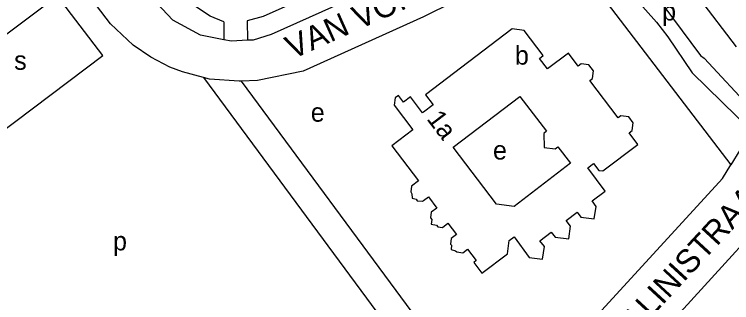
# Model space of a CAD drawing. Extents: x 159294 to 161936, y 384538 to 386517.
# Drawn here: x 160412.8 to 160565.7, y 385318.7 to 385380.2 of the extents above; entities that cross this region are included whole.
import ezdxf

# ---------------------------------------------------------------- set-up
doc = ezdxf.new("R2010")
doc.units = 0
for name, color, linetype in [('BLT_Basislijn', 7, 'Continuous'), ('BLT_Bebouwing', 7, 'Continuous'), ('BLT_Centroide', 7, 'Continuous'), ('BLT_Huisnummer_reeks', 7, 'Continuous'), ('BLT_Straatnaam', 7, 'Continuous')]:
    doc.layers.add(name, color=color, linetype=linetype)

msp = doc.modelspace()

# ---------------------------------------------------------------- linework, layer by layer
at = {"layer": 'BLT_Basislijn'}
for p, q in [((160522.37, 385405.14), (160465.78, 385379.78)), ((160566.74, 385373.27), (160549.43, 385395.99)), ((160530.66, 385393.85), (160565.49, 385348.1)), ((160465.78, 385379.78), (160462.42, 385378.86)), ((160457.42, 385378.66), (160457.45, 385374.81)), ((160462.42, 385378.86), (160462.46, 385374.69)), ((160453.07, 385366.76), (160522.19, 385273.08)), ((160461.14, 385365.98), (160518.57, 385288.1)), ((160569.96, 385355.38), (160565.49, 385348.1))]:
    msp.add_line(p, q, dxfattribs=at)
for points in [[(160457.45, 385374.81), (160452.44, 385375.76), (160446.55, 385378.99), (160441.97, 385383.9), (160422.1, 385409.92)], [(160524.02, 385403.11), (160523.5, 385402.35), (160520.26, 385399.62), (160467.52, 385375.93), (160463.7, 385374.75), (160462.46, 385374.69)], [(160536.63, 385395.6), (160544.99, 385383.91), (160549.7, 385378.57)], [(160457.42, 385378.66), (160454.48, 385379.86), (160450.93, 385382.23), (160441.43, 385394.45)], [(160530.66, 385393.85), (160526.58, 385392.46), (160519.56, 385389.45), (160500, 385379.71), (160474.32, 385368.14), (160464.61, 385366.09), (160461.14, 385365.98)], [(160543.23, 385392.86), (160559.04, 385371.44), (160559.83, 385370.9), (160570.17, 385359.77)], [(160453.07, 385366.76), (160448.61, 385367.99), (160445.92, 385368.99), (160441.85, 385371.1), (160438.08, 385373.65), (160433.26, 385378.19), (160425.22, 385388.8)], [(160421.97, 385384.2), (160399.63, 385367.36), (160409.26, 385354.58), (160431.6, 385371.42), (160421.97, 385384.2)], [(160549.7, 385378.57), (160552.12, 385375.42), (160557.29, 385367.72), (160569.96, 385355.38)], [(160462.46, 385374.69), (160459.04, 385374.51), (160457.45, 385374.81)], [(160461.14, 385365.98), (160460.7, 385365.96), (160454.36, 385366.41), (160453.07, 385366.76)], [(160518.57, 385288.1), (160518.69, 385292.74), (160519.86, 385296.14), (160521.32, 385298.56), (160523.97, 385301.7), (160563.77, 385345.18), (160565.49, 385348.1)], [(160578.3, 385342.47), (160532.7, 385292.36), (160531.3, 385289.81), (160548.08, 385259.76), (160549.53, 385257.91)]]:
    msp.add_lwpolyline(points, dxfattribs=at)
at = {"layer": 'BLT_Bebouwing'}
for points in [[(160500, 385340.49), (160501.04, 385341.27), (160502.85, 385338.89), (160501.66, 385337.99), (160501.5, 385336.82), (160501.8, 385336.43), (160501.66, 385335.41), (160502.74, 385335.26), (160503.02, 385334.89), (160504.01, 385334.75), (160505.18, 385335.64), (160507.01, 385333.24), (160505.89, 385332.4), (160505.73, 385331.2), (160505.94, 385330.93), (160505.87, 385330.03), (160506.83, 385329.78), (160507.11, 385329.52), (160508.38, 385329.34), (160509.41, 385330.12), (160511.25, 385327.69), (160510.71, 385327.28), (160512.44, 385324.99), (160517.91, 385329.14), (160518.29, 385331.93), (160519.35, 385332.73), (160522.53, 385328.35), (160525.39, 385327.96), (160525.76, 385330.65), (160524.8, 385331.91), (160527.24, 385333.76), (160528.06, 385332.68), (160530.95, 385332.29), (160531.32, 385335), (160530.4, 385336.21), (160532.76, 385337.99), (160533.56, 385336.94), (160536.4, 385336.55), (160536.84, 385339.25), (160535.97, 385340.4), (160538.76, 385342.52), (160535.02, 385347.45), (160536.24, 385348.38), (160537.36, 385346.92), (160538.25, 385346.8), (160545.72, 385352.46), (160543.82, 385354.96), (160544.48, 385355.47), (160544.71, 385357.11), (160543.78, 385358.33), (160542.05, 385358.56), (160541.5, 385358.15), (160535.46, 385366.11), (160536, 385366.52), (160536.22, 385368.16), (160535.22, 385369.48), (160533.63, 385369.7), (160532.97, 385369.2), (160530.89, 385371.94), (160526.44, 385368.57), (160524.73, 385370.83), (160525.52, 385371.42), (160521.44, 385376.78), (160518.88, 385377.14), (160500.39, 385363.05), (160502.03, 385360.89), (160500, 385359.36), (160499.8, 385359.2), (160497.2, 385362.61), (160495.75, 385361.52), (160494.68, 385362.93), (160493.97, 385362.39), (160493.76, 385360.85), (160497.74, 385355.6), (160493.26, 385352.2), (160498.93, 385344.72), (160497.44, 385343.59), (160497.27, 385342.38), (160497.54, 385341.94), (160497.56, 385340.99), (160498.41, 385340.79), (160498.67, 385340.46), (160499.77, 385340.33), (160500, 385340.49)], [(160525.74, 385351.82), (160528.09, 385351.5), (160528.67, 385351.94), (160531.34, 385348.44), (160519.31, 385339.24), (160515.56, 385339.74), (160506.31, 385351.85), (160520.52, 385362.71), (160526.21, 385355.27), (160525.64, 385354.83), (160525.74, 385351.82)]]:
    msp.add_lwpolyline(points, dxfattribs=at)

# ---------------------------------------------------------------- texts
at = {"layer": 'BLT_Centroide'}
for s, p in [('p', (160550.87, 385378.92)), ('b', (160519.48, 385369.5)), ('s', (160412.72, 385368.4)), ('e', (160475.96, 385357.32)), ('e', (160514.81, 385349.24)), ('p', (160433.8, 385329.85))]:
    msp.add_text(s, height=4, dxfattribs=at).set_placement(p)
at = {"layer": 'BLT_Huisnummer_reeks'}
msp.add_text('1a', height=4, rotation=307.228, dxfattribs=at).set_placement((160500.55, 385357.88))
at = {"layer": 'BLT_Straatnaam'}
for s, rotation, p in [('VAN VORSTSTRAAT', 24.1562, (160472.03, 385370.57)), ('PASQUALINISTRAAT', 47.2565, (160529.49, 385294.84))]:
    msp.add_text(s, height=5, rotation=rotation, dxfattribs=at).set_placement(p)

doc.saveas('drawing.dxf')
